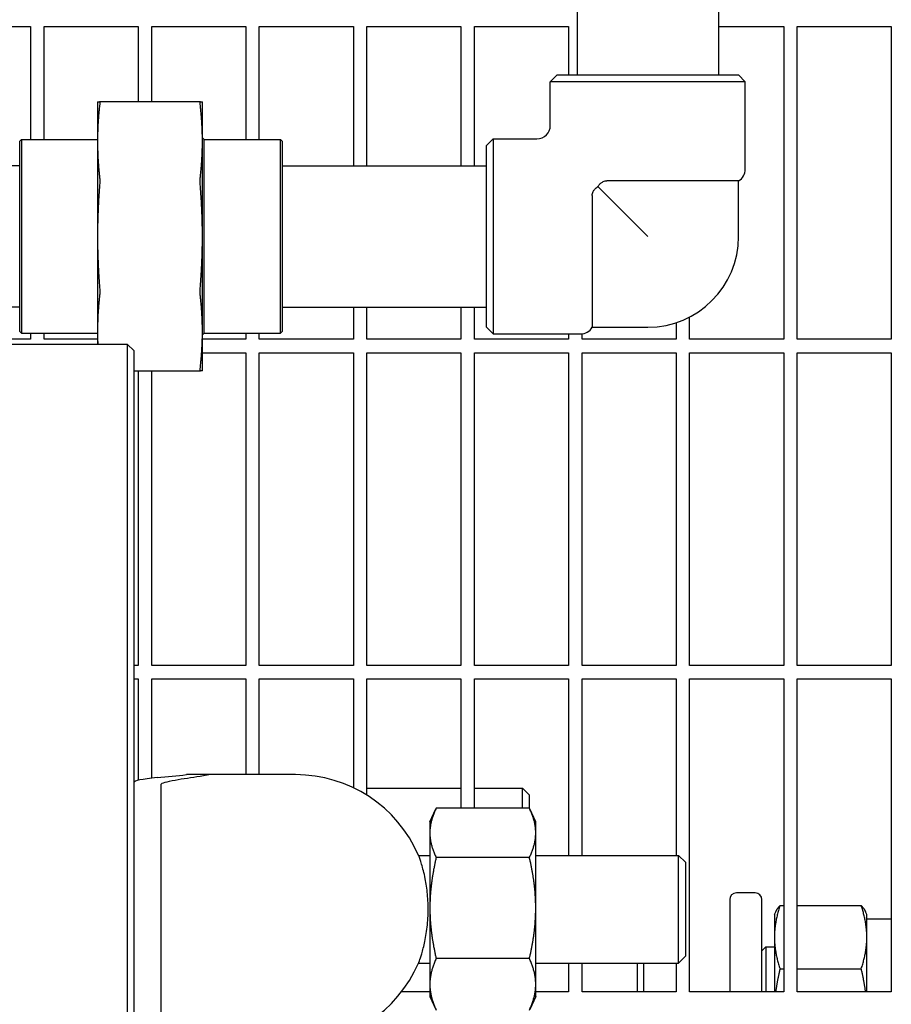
# Model space of a CAD drawing. Header units: inches. Extents: x 24 to 1128, y -69 to 748.
# Tile 641 of 656: x 753.95 to 762.05, y 622.53 to 631.68. Entities that reach past the tile are written whole.
import ezdxf

# ---------------------------------------------------------------- set-up
doc = ezdxf.new("R2010")
doc.units = ezdxf.units.IN
doc.header["$LTSCALE"] = 32
doc.header["$MEASUREMENT"] = 0
doc.layers.add('Visible (ANSI)', color=7, linetype='Continuous', lineweight=30)

msp = doc.modelspace()

# ---------------------------------------------------------------- linework, layer by layer
at = {"layer": 'Visible (ANSI)'}
for p, q in [((759.12722, 636.09353), (759.12722, 631.16853)), ((760.44222, 636.09353), (760.44222, 631.16853)), ((753.17313, 631.61978), (754.04813, 631.61978)), ((754.04813, 631.61978), (754.04813, 630.56853)), ((754.17313, 630.56853), (754.17313, 631.61978)), ((754.17313, 631.61978), (755.04813, 631.61978)), ((755.04813, 631.61978), (755.04813, 630.91853)), ((755.17313, 630.91853), (755.17313, 631.61978)), ((755.17313, 631.61978), (756.04813, 631.61978)), ((756.04813, 631.61978), (756.04813, 630.56853)), ((756.17313, 630.56853), (756.17313, 631.61978)), ((756.17313, 631.61978), (757.04813, 631.61978)), ((757.04813, 631.61978), (757.04813, 630.32603)), ((757.17313, 630.32603), (757.17313, 631.61978)), ((757.17313, 631.61978), (758.04813, 631.61978)), ((758.04813, 631.61978), (758.04813, 630.32603)), ((758.17313, 630.32603), (758.17313, 631.61978)), ((758.17313, 631.61978), (759.04813, 631.61978)), ((759.04813, 631.61978), (759.04813, 631.16853)), ((760.44222, 631.61978), (761.04813, 631.61978)), ((761.04813, 631.61978), (761.04813, 628.71353)), ((761.17313, 628.71353), (761.17313, 631.61978)), ((761.17313, 631.61978), (762.04813, 631.61978)), ((762.04813, 631.61978), (762.04813, 628.71353)), ((758.94097, 631.16853), (758.87847, 631.10603)), ((760.69097, 631.10603), (758.87847, 631.10603)), ((758.87847, 630.69978), (758.87847, 631.10603)), ((758.94097, 631.16853), (760.62847, 631.16853)), ((760.62847, 631.16853), (760.69097, 631.10603)), ((760.69097, 630.29353), (760.69097, 631.10603)), ((754.66972, 630.91853), (754.66972, 630.55241)), ((755.62609, 630.91853), (754.68835, 630.91853)), ((755.64472, 630.55241), (755.64472, 630.91853)), ((753.94622, 630.5529), (753.96185, 630.56853)), ((753.94622, 628.78415), (753.94622, 630.5529)), ((753.96185, 630.56853), (753.96185, 628.76853)), ((753.96185, 630.56853), (754.66972, 630.56853)), ((754.66972, 630.55241), (754.66972, 629.66853)), ((755.65972, 630.56853), (755.64472, 630.58353)), ((755.64472, 629.66853), (755.64472, 630.55241)), ((755.65972, 628.76853), (755.65972, 630.56853)), ((755.65972, 630.56853), (756.3691, 630.56853)), ((756.3691, 628.76853), (756.3691, 630.56853)), ((756.38472, 630.5529), (756.3691, 630.56853)), ((756.38472, 630.5529), (756.38472, 628.78415)), ((758.28472, 630.51228), (758.34722, 630.57478)), ((758.34722, 630.57478), (758.34722, 628.76228)), ((758.34722, 630.57478), (758.75347, 630.57478)), ((758.28472, 628.82478), (758.28472, 630.51228)), ((753.94622, 630.32603), (752.44622, 630.32603)), ((756.38472, 630.32603), (758.28472, 630.32603)), ((760.62847, 630.18528), (759.4044, 630.18528)), ((760.62847, 629.66853), (760.62847, 630.18528)), ((759.31984, 630.13341), (759.78472, 629.66853)), ((759.26798, 630.04885), (759.26798, 628.82478)), ((754.66972, 629.66853), (754.66972, 628.78465)), ((755.64472, 628.78465), (755.64472, 629.66853)), ((753.94622, 629.01103), (752.44622, 629.01103)), ((756.38472, 629.01103), (758.28472, 629.01103)), ((757.04813, 629.01103), (757.04813, 628.71353)), ((757.17313, 628.71353), (757.17313, 629.01103)), ((758.04813, 629.01103), (758.04813, 628.71353)), ((758.17313, 628.71353), (758.17313, 629.01103)), ((760.17313, 628.71353), (760.17313, 628.9195)), ((758.28472, 628.82478), (758.34722, 628.76228)), ((759.26798, 628.82478), (759.78472, 628.82478)), ((760.04813, 628.86695), (760.04813, 628.71353)), ((754.04813, 628.71353), (753.17313, 628.71353)), ((753.94622, 628.78415), (753.96185, 628.76853)), ((753.96185, 628.76853), (754.66972, 628.76853)), ((754.04813, 628.76853), (754.04813, 628.71353)), ((754.17313, 628.71353), (754.17313, 628.76853)), ((754.66972, 628.71353), (754.17313, 628.71353)), ((754.66972, 628.78465), (754.66972, 628.66853)), ((755.64472, 628.41853), (755.64472, 628.78465)), ((755.65972, 628.76853), (755.64472, 628.75353)), ((756.04813, 628.71353), (755.64472, 628.71353)), ((755.65972, 628.76853), (756.3691, 628.76853)), ((756.04813, 628.76853), (756.04813, 628.71353)), ((756.17313, 628.71353), (756.17313, 628.76853)), ((757.04813, 628.71353), (756.17313, 628.71353)), ((756.38472, 628.78415), (756.3691, 628.76853)), ((758.04813, 628.71353), (757.17313, 628.71353)), ((759.04813, 628.71353), (758.17313, 628.71353)), ((758.34722, 628.76228), (759.15972, 628.76228)), ((759.04813, 628.76228), (759.04813, 628.71353)), ((759.17313, 628.71353), (759.17313, 628.763)), ((760.04813, 628.71353), (759.17313, 628.71353)), ((761.04813, 628.71353), (760.17313, 628.71353)), ((762.04813, 628.71353), (761.17313, 628.71353)), ((752.04457, 628.66853), (754.94651, 628.66853)), ((754.94651, 628.66853), (755.00901, 628.60603)), ((754.94651, 628.66844), (754.94651, 608.66853)), ((755.00901, 608.73103), (755.00901, 628.60594)), ((755.64472, 628.58853), (756.04813, 628.58853)), ((756.04813, 628.58853), (756.04813, 625.68228)), ((756.17313, 625.68228), (756.17313, 628.58853)), ((756.17313, 628.58853), (757.04813, 628.58853)), ((757.04813, 628.58853), (757.04813, 625.68228)), ((757.17313, 625.68228), (757.17313, 628.58853)), ((757.17313, 628.58853), (758.04813, 628.58853)), ((758.04813, 628.58853), (758.04813, 625.68228)), ((758.17313, 625.68228), (758.17313, 628.58853)), ((758.17313, 628.58853), (759.04813, 628.58853)), ((759.04813, 628.58853), (759.04813, 625.68228)), ((759.17313, 625.68228), (759.17313, 628.58853)), ((759.17313, 628.58853), (760.04813, 628.58853)), ((760.04813, 628.58853), (760.04813, 625.68228)), ((760.17313, 625.68228), (760.17313, 628.58853)), ((760.17313, 628.58853), (761.04813, 628.58853)), ((761.04813, 628.58853), (761.04813, 625.68228)), ((761.17313, 625.68228), (761.17313, 628.58853)), ((761.17313, 628.58853), (762.04813, 628.58853)), ((762.04813, 628.58853), (762.04813, 625.68228)), ((755.00901, 628.41853), (755.62609, 628.41853)), ((755.04813, 628.41853), (755.04813, 625.68228)), ((755.17313, 625.68228), (755.17313, 628.41853)), ((755.04813, 625.68228), (755.00901, 625.68228)), ((756.04813, 625.68228), (755.17313, 625.68228)), ((757.04813, 625.68228), (756.17313, 625.68228)), ((758.04813, 625.68228), (757.17313, 625.68228)), ((759.04813, 625.68228), (758.17313, 625.68228)), ((760.04813, 625.68228), (759.17313, 625.68228)), ((761.04813, 625.68228), (760.17313, 625.68228)), ((762.04813, 625.68228), (761.17313, 625.68228)), ((755.00901, 625.55728), (755.04813, 625.55728)), ((755.04813, 625.55728), (755.04813, 624.61616)), ((755.17313, 624.63528), (755.17313, 625.55728)), ((755.17313, 625.55728), (756.04813, 625.55728)), ((756.04813, 625.55728), (756.04813, 624.66853)), ((756.17313, 624.66853), (756.17313, 625.55728)), ((756.17313, 625.55728), (757.04813, 625.55728)), ((757.04813, 625.55728), (757.04813, 624.54629)), ((757.17313, 624.47751), (757.17313, 625.55728)), ((757.17313, 625.55728), (758.04813, 625.55728)), ((758.04813, 625.55728), (758.04813, 624.35664)), ((758.17313, 624.35664), (758.17313, 625.55728)), ((758.17313, 625.55728), (759.04813, 625.55728)), ((759.04813, 625.55728), (759.04813, 623.91853)), ((759.17313, 623.91853), (759.17313, 625.55728)), ((759.17313, 625.55728), (760.04813, 625.55728)), ((760.04813, 625.55728), (760.04813, 623.91853)), ((760.17313, 622.65103), (760.17313, 625.55728)), ((760.17313, 625.55728), (761.04813, 625.55728)), ((761.04813, 625.55728), (761.04813, 622.65103)), ((761.17313, 622.65103), (761.17313, 625.55728)), ((761.17313, 625.55728), (762.04813, 625.55728)), ((762.04813, 625.55728), (762.04813, 622.65103)), ((755.72207, 624.66853), (755.49575, 624.66853)), ((756.25901, 624.66853), (755.72207, 624.66853)), ((756.50901, 624.66853), (756.25901, 624.66853)), ((755.25901, 624.57148), (755.25901, 624.23152)), ((757.17313, 624.54353), (758.04813, 624.54353)), ((758.17313, 624.54353), (758.61937, 624.54353)), ((758.61937, 624.35664), (758.61937, 624.54353)), ((758.68187, 624.48103), (758.61937, 624.54353)), ((758.68187, 624.48103), (758.68187, 624.35664)), ((757.75901, 624.23103), (757.81438, 624.34978)), ((758.6844, 624.35664), (757.81762, 624.35664)), ((758.74301, 624.23103), (758.68763, 624.34978)), ((755.25901, 624.23152), (755.25901, 622.60554)), ((757.75901, 624.23103), (757.75901, 624.12742)), ((758.74301, 624.12742), (758.74301, 624.23103)), ((757.75901, 624.12742), (757.75901, 623.42914)), ((758.74301, 623.42914), (758.74301, 624.12742)), ((757.65465, 623.91853), (757.75901, 623.91853)), ((758.6844, 623.89819), (757.81762, 623.89819)), ((758.74301, 623.91853), (760.07151, 623.91853)), ((760.07151, 622.91853), (760.07151, 623.91853)), ((760.13401, 623.85603), (760.07151, 623.91853)), ((760.13401, 623.85603), (760.13401, 622.98103)), ((760.54563, 623.50728), (760.54563, 622.65107)), ((760.78313, 623.56978), (760.60813, 623.56978)), ((760.84563, 622.65107), (760.84563, 623.50728)), ((757.75901, 623.42914), (757.75901, 622.72025)), ((758.74301, 622.72025), (758.74301, 623.42914)), ((761.0135, 623.45148), (761.04813, 623.45148)), ((761.17313, 623.45148), (761.76877, 623.45148)), ((760.96163, 623.36854), (760.97346, 623.3939)), ((760.96163, 623.36854), (760.96163, 623.15795)), ((761.82063, 623.36854), (761.80881, 623.3939)), ((761.82063, 623.26746), (761.82063, 623.36854)), ((762.04813, 623.32427), (761.82063, 623.32427)), ((761.82063, 623.03138), (761.82063, 623.26746)), ((760.96163, 623.15795), (760.96163, 622.65103)), ((760.84563, 623.03204), (760.88313, 623.06954)), ((760.88313, 623.06954), (760.88313, 622.65103)), ((760.88313, 623.06954), (760.96163, 623.06954)), ((758.6844, 622.96008), (757.81762, 622.96008)), ((760.13401, 622.98103), (760.07151, 622.91853)), ((761.82063, 622.65103), (761.82063, 623.03138)), ((757.65465, 622.91853), (757.75901, 622.91853)), ((758.74301, 622.91853), (760.07151, 622.91853)), ((759.04813, 622.91853), (759.04813, 622.65103)), ((759.17313, 622.65103), (759.17313, 622.91853)), ((759.6881, 622.65103), (759.6881, 622.91853)), ((759.74365, 622.91853), (759.74365, 622.65103)), ((760.04813, 622.91853), (760.04813, 622.65103)), ((761.0135, 622.86442), (761.04813, 622.86442)), ((761.17313, 622.86442), (761.76877, 622.86442)), ((757.75901, 622.72025), (757.75901, 622.60603)), ((758.74301, 622.60603), (758.74301, 622.72025)), ((755.25901, 622.60554), (755.25901, 622.26558)), ((757.75901, 622.65103), (757.49564, 622.65103)), ((757.75901, 622.60603), (757.81438, 622.48727)), ((758.74301, 622.60603), (758.68763, 622.48727)), ((759.04813, 622.65103), (758.74301, 622.65103)), ((760.04813, 622.65103), (759.17313, 622.65103)), ((761.04813, 622.65103), (760.17313, 622.65103)), ((762.04813, 622.65103), (761.17313, 622.65103))]:
    msp.add_line(p, q, dxfattribs=at)
for centre, radius, start, end in [((758.75347, 630.69978), 0.125, 270, 0), ((760.56597, 630.29353), 0.125, 300, 0), ((759.78472, 629.66853), 0.84375, 270, 0), ((759.15972, 628.88728), 0.125, 270, 330), ((756.50901, 623.41853), 1.25, 23.578178, 90), ((760.60813, 623.50728), 0.0625, 90, 180), ((760.78313, 623.50728), 0.0625, 0, 90), ((756.50901, 623.41853), 1.25, 270, 336.421822)]:
    msp.add_arc(centre, radius, start, end, dxfattribs=at)
for centre, major_axis, end_param in [((757.00901, 624.59733), (2, 0), 3.1415927), ((746.60901, 624.84843), (-9.65, 0), 2.7411956)]:
    msp.add_ellipse(centre, major_axis=major_axis, ratio=0.0478289, start_param=2.6741063, end_param=end_param, dxfattribs=at)
for points, weights in [([(754.66972, 630.91853), (754.66972, 630.91853), (754.68835, 630.91853)], [1, 1.05512060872, 1.07707509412]), ([(755.62609, 630.91853), (755.64472, 630.91853), (755.64472, 630.91853)], [1.07707509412, 1.05512060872, 1]), ([(754.68835, 630.88192), (754.66972, 630.71181), (754.66972, 630.55241)], [1.07707509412, 1.05512060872, 1]), ([(755.64472, 630.55241), (755.64472, 630.71181), (755.62609, 630.88192)], [1, 1.05512060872, 1.07707509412]), ([(754.66972, 630.55241), (754.66972, 630.39302), (754.68835, 630.22291)], [1, 1.05512060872, 1.07707509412]), ([(755.62609, 630.22291), (755.64472, 630.39302), (755.64472, 630.55241)], [1.07707509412, 1.05512060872, 1]), ([(754.68835, 630.13452), (754.66972, 629.89395), (754.66972, 629.66853)], [1.07707509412, 1.05512060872, 1]), ([(755.64472, 629.66853), (755.64472, 629.89395), (755.62609, 630.13452)], [1, 1.05512060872, 1.07707509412]), ([(754.66972, 629.66853), (754.66972, 629.44311), (754.68835, 629.20254)], [1, 1.05512060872, 1.07707509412]), ([(755.62609, 629.20254), (755.64472, 629.44311), (755.64472, 629.66853)], [1.07707509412, 1.05512060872, 1]), ([(754.68835, 629.11415), (754.66972, 628.94404), (754.66972, 628.78465)], [1.07707509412, 1.05512060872, 1]), ([(755.64472, 628.78465), (755.64472, 628.94404), (755.62609, 629.11415)], [1, 1.05512060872, 1.07707509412]), ([(754.66972, 628.78465), (754.66972, 628.72684), (754.67211, 628.66853)], [1, 1.01931282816, 1.03455411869]), ([(755.62609, 628.45514), (755.64472, 628.62525), (755.64472, 628.78465)], [1.07707509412, 1.05512060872, 1]), ([(755.64472, 628.41853), (755.64472, 628.41853), (755.62609, 628.41853)], [1, 1.05512060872, 1.07707509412]), ([(757.81762, 624.35664), (757.75901, 624.2338), (757.75901, 624.12742)], [1, 1.0379548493, 1]), ([(758.74301, 624.12742), (758.74301, 624.2338), (758.6844, 624.35664)], [1, 1.0379548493, 1]), ([(757.75901, 624.12742), (757.75901, 624.02103), (757.81762, 623.89819)], [1, 1.0379548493, 1]), ([(758.6844, 623.89819), (758.74301, 624.02103), (758.74301, 624.12742)], [1, 1.0379548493, 1]), ([(757.81762, 623.89819), (757.75901, 623.64683), (757.75901, 623.42914)], [1, 1.0379548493, 1]), ([(758.74301, 623.42914), (758.74301, 623.64683), (758.6844, 623.89819)], [1, 1.0379548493, 1]), ([(757.75901, 623.42914), (757.75901, 623.21145), (757.81762, 622.96008)], [1, 1.0379548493, 1]), ([(758.6844, 622.96008), (758.74301, 623.21145), (758.74301, 623.42914)], [1, 1.0379548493, 1]), ([(761.0135, 623.45148), (760.96163, 623.29418), (760.96163, 623.15795)], [1, 1.0379548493, 1]), ([(760.97346, 623.3939), (760.98615, 623.42112), (761.0135, 623.45148)], [1.01895290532, 1.01965956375, 1]), ([(761.82063, 623.15795), (761.82063, 623.29418), (761.76877, 623.45148)], [1, 1.0379548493, 1]), ([(761.76877, 623.45148), (761.79611, 623.42112), (761.80881, 623.3939)], [1, 1.01965956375, 1.01895290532]), ([(760.96163, 623.15795), (760.96163, 623.02172), (761.0135, 622.86442)], [1, 1.0379548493, 1]), ([(761.76877, 622.86442), (761.82063, 623.02172), (761.82063, 623.15795)], [1, 1.0379548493, 1]), ([(757.81762, 622.96008), (757.75901, 622.83155), (757.75901, 622.72025)], [1, 1.0379548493, 1]), ([(758.74301, 622.72025), (758.74301, 622.83155), (758.6844, 622.96008)], [1, 1.0379548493, 1]), ([(761.0135, 622.86442), (760.98635, 622.75194), (760.97365, 622.65103)], [1, 1.01951563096, 1.01896216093]), ([(761.80862, 622.65103), (761.79592, 622.75194), (761.76877, 622.86442)], [1.01896216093, 1.01951563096, 1]), ([(757.75901, 622.72025), (757.75901, 622.60894), (757.81762, 622.48042)], [1, 1.0379548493, 1]), ([(758.6844, 622.48042), (758.74301, 622.60894), (758.74301, 622.72025)], [1, 1.0379548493, 1])]:
    msp.add_rational_spline(points, weights, degree=2, dxfattribs=at)
for points, knots in [([(754.68835, 630.91853), (754.68964, 630.91853), (754.69027, 630.91506), (754.69027, 630.90297), (754.68964, 630.89367), (754.68835, 630.88192)], [0.39703999, 0.39703999, 0.39703999, 0.39703999, 0.51738947, 0.51738947, 0.63773894, 0.63773894, 0.63773894, 0.63773894]), ([(755.62609, 630.88192), (755.62481, 630.89367), (755.62418, 630.90297), (755.62418, 630.91506), (755.62481, 630.91853), (755.62609, 630.91853)], [1.29972856, 1.29972856, 1.29972856, 1.29972856, 1.42007803, 1.42007803, 1.54042751, 1.54042751, 1.54042751, 1.54042751]), ([(754.68835, 630.22291), (754.68964, 630.21116), (754.69027, 630.19695), (754.69027, 630.16776), (754.68964, 630.15114), (754.68835, 630.13452)], [0.39703999, 0.39703999, 0.39703999, 0.39703999, 0.51738947, 0.51738947, 0.63773894, 0.63773894, 0.63773894, 0.63773894]), ([(755.62609, 630.13452), (755.62481, 630.15114), (755.62418, 630.16776), (755.62418, 630.19695), (755.62481, 630.21116), (755.62609, 630.22291)], [1.29972856, 1.29972856, 1.29972856, 1.29972856, 1.42007803, 1.42007803, 1.54042751, 1.54042751, 1.54042751, 1.54042751]), ([(759.31984, 630.13341), (759.32169, 630.13572), (759.32358, 630.13797), (759.33064, 630.14613), (759.33808, 630.15419), (759.35376, 630.16792), (759.36169, 630.17354), (759.38362, 630.18385), (759.3953, 630.18528), (759.4044, 630.18528)], [-0.20832254, -0.20832254, -0.20832254, -0.20832254, -0.18739286, -0.18739286, -0.13036023, -0.13036023, -0.07767244, -0.07767244, 0, 0, 0, 0]), ([(759.26798, 630.04885), (759.26798, 630.05514), (759.2687, 630.06135), (759.2716, 630.07341), (759.27373, 630.07914), (759.28084, 630.09331), (759.28656, 630.10105), (759.30045, 630.11655), (759.31004, 630.12552), (759.31984, 630.13341)], [-0.45272505, -0.45272505, -0.45272505, -0.45272505, -0.39374992, -0.39374992, -0.33575589, -0.33575589, -0.24538773, -0.24538773, -0.14472543, -0.14472543, -0.14472543, -0.14472543]), ([(754.68835, 629.20254), (754.68964, 629.18592), (754.69027, 629.1693), (754.69027, 629.14011), (754.68964, 629.1259), (754.68835, 629.11415)], [0.39703999, 0.39703999, 0.39703999, 0.39703999, 0.51738947, 0.51738947, 0.63773894, 0.63773894, 0.63773894, 0.63773894]), ([(755.62609, 629.11415), (755.62481, 629.1259), (755.62418, 629.14011), (755.62418, 629.1693), (755.62481, 629.18592), (755.62609, 629.20254)], [1.29972856, 1.29972856, 1.29972856, 1.29972856, 1.42007803, 1.42007803, 1.54042751, 1.54042751, 1.54042751, 1.54042751]), ([(755.62609, 628.41853), (755.62481, 628.41853), (755.62418, 628.422), (755.62418, 628.43409), (755.62481, 628.44339), (755.62609, 628.45514)], [1.29972856, 1.29972856, 1.29972856, 1.29972856, 1.42007803, 1.42007803, 1.54042751, 1.54042751, 1.54042751, 1.54042751]), ([(755.72207, 624.66853), (755.70042, 624.66465), (755.6774, 624.66079), (755.57588, 624.64439), (755.49136, 624.63226), (755.33844, 624.60682), (755.27259, 624.59327), (755.26087, 624.57999)], [17.2488301, 17.2488301, 17.2488301, 17.2488301, 17.8549099, 17.8549099, 19.8305901, 19.8305901, 22.111289, 22.111289, 22.111289, 22.111289]), ([(757.65465, 622.91853), (757.65465, 622.91853), (757.65724, 622.92533), (757.66712, 622.95325), (757.67475, 622.9755), (757.69273, 623.03578), (757.70312, 623.07473), (757.72209, 623.16579), (757.73047, 623.21772), (757.73863, 623.30041), (757.74061, 623.32818), (757.74263, 623.37645), (757.74307, 623.39667), (757.74311, 623.43676), (757.74274, 623.45658), (757.74091, 623.50355), (757.7391, 623.53045), (757.73176, 623.60866), (757.72435, 623.65753), (757.70522, 623.75479), (757.69309, 623.80036), (757.67175, 623.8713), (757.66279, 623.89625), (757.65585, 623.91534), (757.65468, 623.91854), (757.65468, 623.91854)], [-8.0628588, -8.0628588, -8.0628588, -8.0628588, -7.6997036, -7.6997036, -7.3009728, -7.3009728, -6.8679199, -6.8679199, -6.4231307, -6.4231307, -6.2064676, -6.2064676, -6.0521412, -6.0521412, -5.9009195, -5.9009195, -5.6915643, -5.6915643, -5.2782885, -5.2782885, -4.7802616, -4.7802616, -4.2826204, -4.2826204, -4.0319916, -4.0319916, -4.0319916, -4.0319916])]:
    msp.add_open_spline(points, degree=3, knots=knots, dxfattribs=at)
msp.add_open_spline([(755.26087, 624.57999), (755.25959, 624.57854), (755.25901, 624.5757), (755.25901, 624.57148)], degree=3, dxfattribs=at)

doc.saveas('drawing.dxf')
